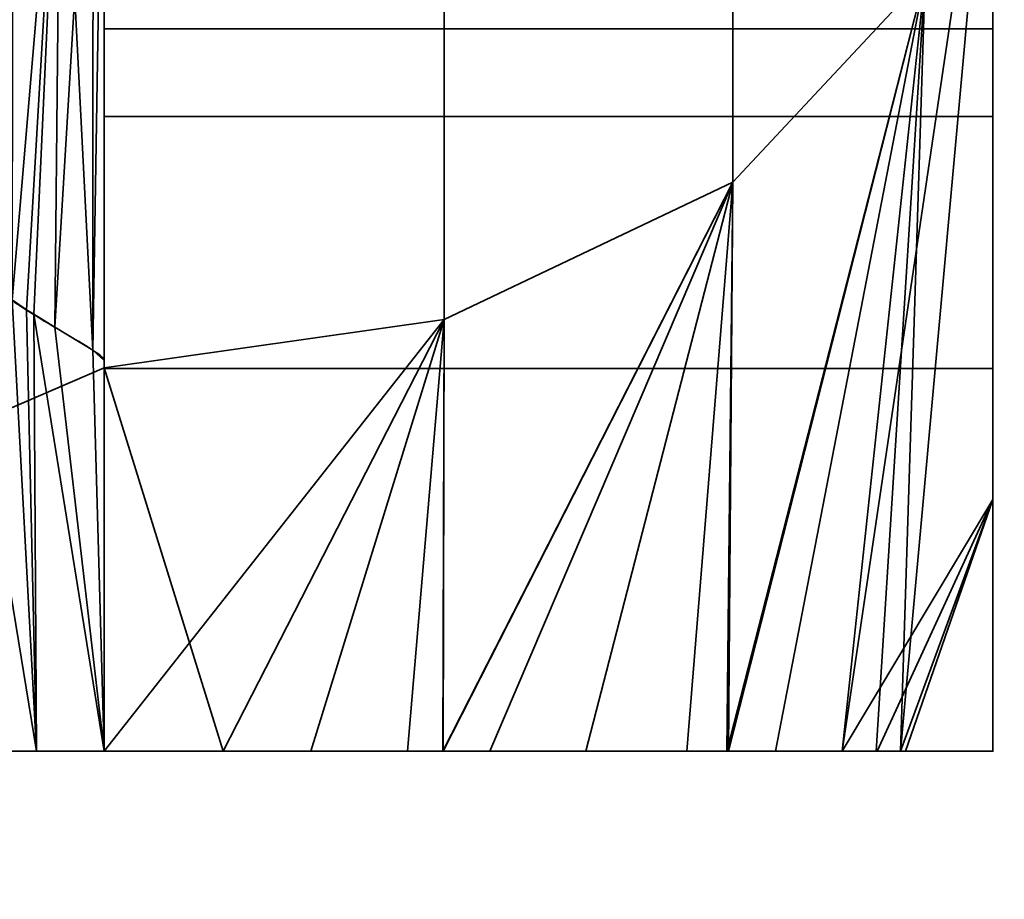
# Model space of a CAD drawing. Header units: millimetres. Extents: x -590 to 3690, y -120 to 127.
# Tile 750 of 903: x 3533.21 to 3536.54, y -45.75 to -42.78. Entities that reach past the tile are written whole.
import ezdxf

# ---------------------------------------------------------------- set-up
doc = ezdxf.new("R2010")
doc.units = ezdxf.units.MM
doc.layers.add('151', color=7, linetype='Continuous', true_color=0xffffff)

# ---------------------------------------------------------------- blocks, each defined once
blk = doc.blocks.new('UG_SURFACE_163')
at = {"layer": '151', "color": 252, "linetype": 'Continuous', "lineweight": 35}
for points in [[(3536.2716, -42.6343, 1845.209), (3536.2716, -38.3387, 1848.1233), (3535.6214, -38.7154, 1849.0208), (3535.6214, -43.3289, 1845.8908)], [(3536.2716, -38.3387, 1711.8766), (3536.2716, -42.6343, 1714.7909), (3535.6214, -43.3289, 1714.1093), (3535.6214, -38.7154, 1710.9792)], [(3535.6214, -43.3289, 1845.8908), (3535.6214, -38.7154, 1849.0208), (3534.6479, -38.9671, 1849.6205), (3534.6479, -43.7931, 1846.3463)], [(3535.6214, -38.7154, 1710.9792), (3535.6214, -43.3289, 1714.1093), (3534.6479, -43.7931, 1713.6538), (3534.6479, -38.9671, 1710.3796)], [(3533.5, -41.0126, 1848.5031), (3533.5, -43.9561, 1846.5061), (3534.6479, -43.7931, 1846.3463), (3534.6479, -38.9671, 1849.6205)], [(3534.6479, -38.9671, 1710.3796), (3534.6479, -43.7931, 1713.6538), (3533.5, -43.9561, 1713.4938), (3533.5, -41.0126, 1711.4968)], [(3533.5, -45.25, 1820.875), (3533.5, -39.125, 1820.875), (3533.5, -39.125, 1809.4391)], [(3533.5, -39.125, 1809.4391), (3533.5, -39.4822, 1808.3397), (3533.5, -45.25, 1801.875), (3533.5, -45.25, 1820.875)], [(3533.5, -45.25, 1758.1249), (3533.5, -39.125, 1758.1249), (3533.5, -39.125, 1753.4391), (3533.5, -39.4822, 1752.3397)], [(3533.5, -45.25, 1786.1249), (3533.5, -39.125, 1786.1249), (3533.5, -39.125, 1781.4391), (3533.5, -39.4822, 1780.3397)], [(3533.5, -39.125, 1739.125), (3533.5, -43.9314, 1719.739), (3533.5, -43.1079, 1730.8939), (3533.5, -42.8116, 1732.5)], [(3533.5, -42.8116, 1732.5), (3533.5, -43.1079, 1734.1062), (3533.5, -39.125, 1739.125)], [(3533.5, -43.1079, 1734.1062), (3533.5, -43.9581, 1735.5007), (3533.5, -39.125, 1739.125)], [(3533.5, -39.125, 1739.125), (3533.5, -39.125, 1714.3638), (3533.5, -41.529, 1716.0182), (3533.5, -43.9314, 1719.739)], [(3533.5, -39.125, 1820.875), (3533.5, -43.1079, 1825.8939), (3533.5, -42.8116, 1827.5)], [(3533.5, -42.8116, 1827.5), (3533.5, -43.1079, 1829.1061), (3533.5, -43.9314, 1840.2611), (3533.5, -39.125, 1820.875)], [(3533.5, -39.125, 1820.875), (3533.5, -43.9581, 1824.4992), (3533.5, -43.1079, 1825.8939)], [(3533.5, -39.125, 1820.875), (3533.5, -43.9314, 1840.2611), (3533.5, -41.529, 1843.9817)], [(3533.5, -39.125, 1820.875), (3533.5, -45.25, 1820.875), (3533.5, -45.25, 1823.5), (3533.5, -43.9581, 1824.4992)], [(3533.5, -43.9581, 1735.5007), (3533.5, -45.25, 1736.5), (3533.5, -45.25, 1739.125), (3533.5, -39.125, 1739.125)], [(3533.5, -39.3409, 1778.9958), (3533.5, -39.125, 1778.6217), (3533.5, -39.125, 1773.875), (3533.5, -45.25, 1773.875)], [(3533.5, -39.3409, 1750.9956), (3533.5, -39.125, 1750.6217), (3533.5, -39.125, 1739.125), (3533.5, -45.25, 1739.125)], [(3533.5, -39.3409, 1806.9957), (3533.5, -39.125, 1806.6217), (3533.5, -39.125, 1801.875), (3533.5, -45.25, 1801.875)], [(3533.5, -45.25, 1758.1249), (3533.5, -45.25, 1773.875), (3533.5, -39.125, 1773.875), (3533.5, -39.125, 1758.1249)], [(3533.5, -45.25, 1786.1249), (3533.5, -45.25, 1801.875), (3533.5, -39.125, 1801.875), (3533.5, -39.125, 1786.1249)], [(3536.5, -45.25, 1820.875), (3536.5, -45.25, 1800.75), (3536.5, -39.4822, 1808.3397), (3536.5, -39.125, 1809.4391)], [(3536.5, -45.25, 1800.75), (3536.5, -39.125, 1800.75), (3536.5, -39.125, 1806.6217), (3536.5, -39.3409, 1806.9957)], [(3536.5, -45.25, 1739.125), (3536.5, -39.125, 1739.125), (3536.5, -39.125, 1750.6217), (3536.5, -39.3409, 1750.9956)], [(3536.5, -45.25, 1772.75), (3536.5, -39.125, 1772.75), (3536.5, -39.125, 1778.6217), (3536.5, -39.3409, 1778.9958)], [(3536.5, -39.125, 1820.875), (3536.5, -39.125, 1844.75), (3536.5, -43.1079, 1829.1061), (3536.5, -42.8116, 1827.5)], [(3536.5, -42.8116, 1827.5), (3536.5, -43.1079, 1825.8939), (3536.5, -39.125, 1820.875)], [(3536.5, -39.125, 1844.75), (3536.5, -43.9581, 1830.5007), (3536.5, -43.1079, 1829.1061)], [(3536.5, -39.125, 1844.75), (3536.5, -41.3063, 1844.75), (3536.5, -41.8149, 1844.4049), (3536.5, -44.4004, 1840.435)], [(3536.5, -43.1079, 1825.8939), (3536.5, -43.9581, 1824.4992), (3536.5, -39.125, 1820.875)], [(3536.5, -44.4004, 1840.435), (3536.5, -45.25, 1836), (3536.5, -39.125, 1844.75)], [(3536.5, -45.25, 1836), (3536.5, -45.25, 1831.5001), (3536.5, -43.9581, 1830.5007), (3536.5, -39.125, 1844.75)], [(3536.5, -39.125, 1739.125), (3536.5, -43.1079, 1734.1062), (3536.5, -42.8116, 1732.5)], [(3536.5, -42.8116, 1732.5), (3536.5, -43.1079, 1730.8939), (3536.5, -39.125, 1713.7702), (3536.5, -39.125, 1739.125)], [(3536.5, -39.125, 1713.7702), (3536.5, -43.9581, 1729.4992), (3536.5, -45.25, 1728.5), (3536.5, -45.25, 1724)], [(3536.5, -39.125, 1739.125), (3536.5, -43.9581, 1735.5007), (3536.5, -43.1079, 1734.1062)], [(3536.5, -43.1079, 1730.8939), (3536.5, -43.9581, 1729.4992), (3536.5, -39.125, 1713.7702)], [(3536.5, -39.125, 1739.125), (3536.5, -45.25, 1739.125), (3536.5, -45.25, 1736.5), (3536.5, -43.9581, 1735.5007)], [(3536.5, -45.25, 1724), (3536.5, -44.4004, 1719.565), (3536.5, -41.8149, 1715.595), (3536.5, -39.125, 1713.7702)], [(3536.5, -43.9581, 1824.4992), (3536.5, -45.25, 1823.5), (3536.5, -45.25, 1820.875), (3536.5, -39.125, 1820.875)], [(3536.5, -39.4822, 1780.3397), (3536.5, -39.125, 1781.4391), (3536.5, -39.125, 1787.25), (3536.5, -45.25, 1787.25)], [(3536.5, -39.4822, 1752.3397), (3536.5, -39.125, 1753.4391), (3536.5, -39.125, 1759.25), (3536.5, -45.25, 1759.25)], [(3536.5, -39.125, 1809.4391), (3536.5, -39.125, 1820.875), (3536.5, -45.25, 1820.875)], [(3536.5, -39.125, 1759.25), (3536.5, -39.125, 1772.75), (3536.5, -45.25, 1772.75), (3536.5, -45.25, 1759.25)], [(3536.5, -39.125, 1787.25), (3536.5, -39.125, 1800.75), (3536.5, -45.25, 1800.75), (3536.5, -45.25, 1787.25)], [(3533.5, -39.4822, 1808.3397), (3533.5, -39.3409, 1806.9957), (3533.5, -45.25, 1801.875)], [(3533.5, -39.4822, 1752.3397), (3533.5, -39.3409, 1750.9956), (3533.5, -45.25, 1739.125), (3533.5, -45.25, 1758.1249)], [(3533.5, -39.4822, 1780.3397), (3533.5, -39.3409, 1778.9958), (3533.5, -45.25, 1773.875), (3533.5, -45.25, 1786.1249)], [(3536.5, -45.25, 1800.75), (3536.5, -39.3409, 1806.9957), (3536.5, -39.4822, 1808.3397)], [(3536.5, -45.25, 1759.25), (3536.5, -45.25, 1739.125), (3536.5, -39.3409, 1750.9956), (3536.5, -39.4822, 1752.3397)], [(3536.5, -45.25, 1787.25), (3536.5, -45.25, 1772.75), (3536.5, -39.3409, 1778.9958), (3536.5, -39.4822, 1780.3397)], [(3530.4999, -45.25, 1845), (3533.5, -41.0126, 1848.5031), (3519.0001, -41.2566, 1848.6844)], [(3519.0001, -41.2566, 1711.3155), (3533.5, -41.0126, 1711.4968), (3530.4999, -45.25, 1715)], [(3533.5, -43.9561, 1846.5061), (3533.5, -41.0126, 1848.5031), (3530.4999, -45.25, 1845)], [(3530.4999, -45.25, 1715), (3533.5, -41.0126, 1711.4968), (3533.5, -43.9561, 1713.4938)], [(3533.5, -41.529, 1843.9817), (3533.5, -43.931, 1840.2723), (3533.4618, -43.8967, 1840.8304)], [(3533.4618, -43.8967, 1840.8304), (3533.462, -41.6667, 1844.1145), (3533.5, -41.529, 1843.9817)], [(3533.5, -41.529, 1716.0182), (3533.462, -41.6667, 1715.8854), (3533.4618, -43.8967, 1719.1695)], [(3533.4618, -43.8967, 1719.1695), (3533.5, -43.931, 1719.7276), (3533.5, -41.529, 1716.0182)], [(3533.5, -41.529, 1843.9817), (3533.5, -43.9314, 1840.2611), (3533.5, -43.931, 1840.2723)], [(3533.5, -43.931, 1719.7276), (3533.5, -43.9314, 1719.739), (3533.5, -41.529, 1716.0182)], [(3533.462, -41.6667, 1715.8854), (3533.3536, -41.7835, 1715.7729), (3533.3333, -43.8183, 1718.6905)], [(3533.3333, -43.8183, 1718.6905), (3533.4618, -43.8967, 1719.1683), (3533.462, -41.6667, 1715.8854)], [(3533.4618, -43.8967, 1840.8316), (3533.3536, -41.7835, 1844.2272), (3533.462, -41.6667, 1844.1145)], [(3533.462, -41.6667, 1844.1145), (3533.4618, -43.8967, 1840.8304), (3533.4618, -43.8967, 1840.8316)], [(3533.4618, -43.8967, 1719.1683), (3533.4618, -43.8967, 1719.1695), (3533.462, -41.6667, 1715.8854)], [(3533.3536, -41.7835, 1844.2272), (3533.2375, -43.7598, 1841.6663), (3533.1886, -43.7259, 1841.7517)], [(3533.1886, -43.7259, 1841.7517), (3533.1914, -41.8615, 1844.3024), (3533.3536, -41.7835, 1844.2272)], [(3533.3536, -41.7835, 1715.7729), (3533.1914, -41.8615, 1715.6976), (3533.1886, -43.7259, 1718.2482)], [(3533.1886, -43.7259, 1718.2482), (3533.2375, -43.7598, 1718.3336), (3533.3536, -41.7835, 1715.7729)], [(3533.262, -43.7748, 1841.575), (3533.2375, -43.7598, 1841.6663), (3533.3536, -41.7835, 1844.2272)], [(3533.3536, -41.7835, 1715.7729), (3533.2375, -43.7598, 1718.3336), (3533.262, -43.7748, 1718.425)], [(3533.3536, -41.7835, 1844.2272), (3533.3333, -43.8183, 1841.3095), (3533.262, -43.7748, 1841.575)], [(3533.262, -43.7748, 1718.425), (3533.3333, -43.8183, 1718.6905), (3533.3536, -41.7835, 1715.7729)], [(3533.4618, -43.8967, 1840.8316), (3533.3333, -43.8183, 1841.3095), (3533.3536, -41.7835, 1844.2272)], [(3535.9907, -45.25, 1840.9563), (3536.5, -44.4004, 1840.435), (3536.5, -41.8149, 1844.4049)], [(3536.5, -41.8149, 1844.4049), (3536.2716, -42.6343, 1845.209), (3535.9907, -45.25, 1840.9563)], [(3536.1874, -45.25, 1719.1225), (3536.2716, -42.6343, 1714.7909), (3536.5, -41.8149, 1715.595)], [(3536.5, -41.8149, 1715.595), (3536.5, -44.4004, 1719.565), (3536.1874, -45.25, 1719.1225)], [(3536.2716, -42.6343, 1714.7909), (3536.1054, -45.25, 1717.8429), (3535.6016, -45.25, 1716.6151)], [(3535.6016, -45.25, 1716.6151), (3535.6214, -43.3289, 1714.1093), (3536.2716, -42.6343, 1714.7909)], [(3536.2716, -42.6343, 1845.209), (3535.6214, -43.3289, 1845.8908), (3535.6078, -45.25, 1843.4004)], [(3535.6078, -45.25, 1843.4004), (3535.7656, -45.25, 1843.146), (3536.2716, -42.6343, 1845.209)], [(3535.7656, -45.25, 1843.146), (3535.9907, -45.25, 1840.9563), (3536.2716, -42.6343, 1845.209)], [(3536.2716, -42.6343, 1714.7909), (3536.1874, -45.25, 1719.1225), (3536.1054, -45.25, 1717.8429)], [(3536.5, -42.8116, 1827.5), (3533.5, -42.8116, 1827.5), (3533.5, -43.1079, 1825.8939), (3536.5, -43.1079, 1825.8939)], [(3536.5, -43.1079, 1829.1061), (3533.5, -43.1079, 1829.1061), (3533.5, -42.8116, 1827.5), (3536.5, -42.8116, 1827.5)], [(3536.5, -42.8116, 1732.5), (3533.5, -42.8116, 1732.5), (3533.5, -43.1079, 1730.8939), (3536.5, -43.1079, 1730.8939)], [(3536.5, -43.1079, 1734.1062), (3533.5, -43.1079, 1734.1062), (3533.5, -42.8116, 1732.5), (3536.5, -42.8116, 1732.5)], [(3536.5, -43.1079, 1825.8939), (3533.5, -43.1079, 1825.8939), (3533.5, -43.9581, 1824.4992), (3536.5, -43.9581, 1824.4992)], [(3536.5, -43.9581, 1830.5007), (3533.5, -43.9581, 1830.5007), (3533.5, -43.1079, 1829.1061), (3536.5, -43.1079, 1829.1061)], [(3536.5, -43.1079, 1730.8939), (3533.5, -43.1079, 1730.8939), (3533.5, -43.9581, 1729.4992), (3536.5, -43.9581, 1729.4992)], [(3536.5, -43.9581, 1735.5007), (3533.5, -43.9581, 1735.5007), (3533.5, -43.1079, 1734.1062), (3536.5, -43.1079, 1734.1062)], [(3533.5, -43.9314, 1719.739), (3533.5, -43.9581, 1729.4992), (3533.5, -43.1079, 1730.8939)], [(3533.5, -43.1079, 1829.1061), (3533.5, -43.9581, 1830.5007), (3533.5, -43.9314, 1840.2611)], [(3535.6214, -43.3289, 1845.8908), (3534.6479, -43.7931, 1846.3463), (3534.6429, -45.25, 1844.5936)], [(3534.6429, -45.25, 1844.5936), (3535.1255, -45.25, 1844.1776), (3535.6214, -43.3289, 1845.8908)], [(3535.6214, -43.3289, 1714.1093), (3534.8015, -45.25, 1715.5043), (3534.6437, -45.25, 1715.4086)], [(3534.6437, -45.25, 1715.4086), (3534.6479, -43.7931, 1713.6538), (3535.6214, -43.3289, 1714.1093)], [(3535.4671, -45.25, 1716.287), (3534.8015, -45.25, 1715.5043), (3535.6214, -43.3289, 1714.1093)], [(3535.1255, -45.25, 1844.1776), (3535.6078, -45.25, 1843.4004), (3535.6214, -43.3289, 1845.8908)], [(3535.6214, -43.3289, 1714.1093), (3535.6016, -45.25, 1716.6151), (3535.4671, -45.25, 1716.287)], [(3533, -43.5948, 1842.0815), (3533.2716, -45.25, 1842.6851), (3532.6214, -45.25, 1843.9016)], [(3532.6214, -45.25, 1716.0983), (3533.2716, -45.25, 1717.315), (3533, -43.5948, 1717.9185)], [(3533.2716, -45.25, 1842.6851), (3533, -43.5948, 1842.0815), (3533.1886, -43.7259, 1841.7517)], [(3533.1886, -43.7259, 1718.2482), (3533, -43.5948, 1717.9185), (3533.2716, -45.25, 1717.315)], [(3533.1886, -43.7259, 1841.7517), (3533.2375, -43.7598, 1841.6663), (3533.2716, -45.25, 1842.6851)], [(3533.2716, -45.25, 1717.315), (3533.2375, -43.7598, 1718.3336), (3533.1886, -43.7259, 1718.2482)], [(3533.2375, -43.7598, 1841.6663), (3533.262, -43.7748, 1841.575), (3533.2716, -45.25, 1842.6851)], [(3533.2716, -45.25, 1717.315), (3533.262, -43.7748, 1718.425), (3533.2375, -43.7598, 1718.3336)], [(3533.5, -45.25, 1841.2499), (3533.2716, -45.25, 1842.6851), (3533.262, -43.7748, 1841.575)], [(3533.262, -43.7748, 1841.575), (3533.3333, -43.8183, 1841.3095), (3533.5, -45.25, 1841.2499)], [(3533.5, -45.25, 1718.75), (3533.3333, -43.8183, 1718.6905), (3533.262, -43.7748, 1718.425)], [(3533.262, -43.7748, 1718.425), (3533.2716, -45.25, 1717.315), (3533.5, -45.25, 1718.75)], [(3533.9015, -45.25, 1844.955), (3534.6479, -43.7931, 1846.3463), (3533.5, -43.9561, 1846.5061)], [(3534.6479, -43.7931, 1713.6538), (3534.1973, -45.25, 1715.1376), (3533.5, -45.25, 1715)], [(3533.5, -45.25, 1715), (3533.5, -43.9561, 1713.4938), (3534.6479, -43.7931, 1713.6538)], [(3533.9015, -45.25, 1844.955), (3534.5235, -45.25, 1844.6968), (3534.6479, -43.7931, 1846.3463)], [(3534.6479, -43.7931, 1713.6538), (3534.6437, -45.25, 1715.4086), (3534.1973, -45.25, 1715.1376)], [(3534.5235, -45.25, 1844.6968), (3534.6429, -45.25, 1844.5936), (3534.6479, -43.7931, 1846.3463)], [(3533.3333, -43.8183, 1841.3095), (3533.4618, -43.8967, 1840.8316), (3533.5, -45.25, 1841.2499)], [(3533.5, -45.25, 1718.75), (3533.4618, -43.8967, 1719.1683), (3533.3333, -43.8183, 1718.6905)], [(3533.5, -45.25, 1841.2499), (3533.4618, -43.8967, 1840.8316), (3533.4618, -43.8967, 1840.8304), (3533.5, -43.931, 1840.2723)], [(3533.5, -43.931, 1719.7276), (3533.4618, -43.8967, 1719.1695), (3533.4618, -43.8967, 1719.1683), (3533.5, -45.25, 1718.75)], [(3533.5, -43.931, 1840.2723), (3533.5, -43.9314, 1840.2611), (3533.5, -45.25, 1841.2499)], [(3533.5, -45.25, 1718.75), (3533.5, -43.9314, 1719.739), (3533.5, -43.931, 1719.7276)], [(3533.5, -43.9314, 1719.739), (3533.5, -45.25, 1718.75), (3533.5, -45.25, 1728.5), (3533.5, -43.9581, 1729.4992)], [(3533.5, -43.9581, 1830.5007), (3533.5, -45.25, 1831.5001), (3533.5, -45.25, 1841.2499), (3533.5, -43.9314, 1840.2611)], [(3530.4999, -45.25, 1845), (3533.5, -45.25, 1845), (3533.5, -43.9561, 1846.5061)], [(3533.5, -43.9561, 1713.4938), (3533.5, -45.25, 1715), (3530.4999, -45.25, 1715)], [(3533.5, -43.9561, 1846.5061), (3533.5, -45.25, 1845), (3533.9015, -45.25, 1844.955)], [(3536.5, -43.9581, 1824.4992), (3533.5, -43.9581, 1824.4992), (3533.5, -45.25, 1823.5), (3536.5, -45.25, 1823.5)], [(3536.5, -45.25, 1831.5001), (3533.5, -45.25, 1831.5001), (3533.5, -43.9581, 1830.5007), (3536.5, -43.9581, 1830.5007)], [(3536.5, -43.9581, 1729.4992), (3533.5, -43.9581, 1729.4992), (3533.5, -45.25, 1728.5), (3536.5, -45.25, 1728.5)], [(3536.5, -45.25, 1736.5), (3533.5, -45.25, 1736.5), (3533.5, -43.9581, 1735.5007), (3536.5, -43.9581, 1735.5007)], [(3536.5, -44.4004, 1840.435), (3535.9907, -45.25, 1840.9563), (3536.1087, -45.25, 1839.8066)], [(3536.1087, -45.25, 1839.8066), (3536.5, -45.25, 1836), (3536.5, -44.4004, 1840.435)], [(3536.2043, -45.25, 1719.3865), (3536.1874, -45.25, 1719.1225), (3536.5, -44.4004, 1719.565)], [(3536.5, -44.4004, 1719.565), (3536.5, -45.25, 1724), (3536.2043, -45.25, 1719.3865)], [(3533.5, -45.25, 1845), (3530.4999, -45.25, 1845), (3531.0853, -45.25, 1844.9279)], [(3531.0853, -45.25, 1715.072), (3530.4999, -45.25, 1715), (3533.5, -45.25, 1715)], [(3531.0853, -45.25, 1844.9279), (3531.6482, -45.25, 1844.7145), (3533.5, -45.25, 1845)], [(3533.5, -45.25, 1715), (3531.6482, -45.25, 1715.2854), (3531.0853, -45.25, 1715.072)], [(3531.6482, -45.25, 1844.7145), (3532.6214, -45.25, 1843.9016), (3533.9015, -45.25, 1844.955), (3533.5, -45.25, 1845)], [(3533.5, -45.25, 1715), (3534.1973, -45.25, 1715.1376), (3532.6214, -45.25, 1716.0983), (3531.6482, -45.25, 1715.2854)], [(3534.5235, -45.25, 1844.6968), (3533.9015, -45.25, 1844.955), (3532.6214, -45.25, 1843.9016), (3533.2716, -45.25, 1842.6851)], [(3533.2716, -45.25, 1717.315), (3532.6214, -45.25, 1716.0983), (3534.1973, -45.25, 1715.1376), (3534.6437, -45.25, 1715.4086)], [(3533.2716, -45.25, 1842.6851), (3533.5, -45.25, 1841.2499), (3535.9907, -45.25, 1840.9563), (3535.7656, -45.25, 1843.146)], [(3533.2716, -45.25, 1842.6851), (3534.6429, -45.25, 1844.5936), (3534.5235, -45.25, 1844.6968)], [(3535.7656, -45.25, 1843.146), (3535.6078, -45.25, 1843.4004), (3533.2716, -45.25, 1842.6851)], [(3533.2716, -45.25, 1842.6851), (3535.6078, -45.25, 1843.4004), (3535.1255, -45.25, 1844.1776), (3534.6429, -45.25, 1844.5936)], [(3533.2716, -45.25, 1717.315), (3534.6437, -45.25, 1715.4086), (3534.8015, -45.25, 1715.5043), (3535.4671, -45.25, 1716.287)], [(3533.5, -45.25, 1718.75), (3533.2716, -45.25, 1717.315), (3535.6016, -45.25, 1716.6151), (3536.1054, -45.25, 1717.8429)], [(3535.4671, -45.25, 1716.287), (3535.6016, -45.25, 1716.6151), (3533.2716, -45.25, 1717.315)], [(3533.5, -45.25, 1831.5001), (3536.5, -45.25, 1831.5001), (3536.5, -45.25, 1836)], [(3536.5, -45.25, 1836), (3536.1087, -45.25, 1839.8066), (3533.5, -45.25, 1841.2499), (3533.5, -45.25, 1831.5001)], [(3536.1087, -45.25, 1839.8066), (3535.9907, -45.25, 1840.9563), (3533.5, -45.25, 1841.2499)], [(3533.5, -45.25, 1820.875), (3533.5, -45.25, 1801.875), (3536.5, -45.25, 1800.75), (3536.5, -45.25, 1820.875)], [(3533.5, -45.25, 1801.875), (3533.5, -45.25, 1786.1249), (3536.5, -45.25, 1787.25), (3536.5, -45.25, 1800.75)], [(3533.5, -45.25, 1786.1249), (3533.5, -45.25, 1773.875), (3536.5, -45.25, 1772.75), (3536.5, -45.25, 1787.25)], [(3533.5, -45.25, 1773.875), (3533.5, -45.25, 1758.1249), (3536.5, -45.25, 1759.25), (3536.5, -45.25, 1772.75)], [(3533.5, -45.25, 1758.1249), (3533.5, -45.25, 1739.125), (3536.5, -45.25, 1739.125), (3536.5, -45.25, 1759.25)], [(3533.5, -45.25, 1739.125), (3533.5, -45.25, 1736.5), (3536.5, -45.25, 1736.5), (3536.5, -45.25, 1739.125)], [(3536.5, -45.25, 1820.875), (3536.5, -45.25, 1823.5), (3533.5, -45.25, 1823.5), (3533.5, -45.25, 1820.875)], [(3533.5, -45.25, 1728.5), (3533.5, -45.25, 1718.75), (3536.2043, -45.25, 1719.3865), (3536.5, -45.25, 1724)], [(3533.5, -45.25, 1718.75), (3536.1874, -45.25, 1719.1225), (3536.2043, -45.25, 1719.3865)], [(3536.5, -45.25, 1724), (3536.5, -45.25, 1728.5), (3533.5, -45.25, 1728.5)], [(3536.1054, -45.25, 1717.8429), (3536.1874, -45.25, 1719.1225), (3533.5, -45.25, 1718.75)]]:
    blk.add_3dface(points, dxfattribs=at)
blk = doc.blocks.new('UG_SURFACE_206')
at = {"layer": '151', "color": 41, "linetype": 'Continuous', "lineweight": 35}
for points in [[(3587.75, -50, 2096.2501), (3587.75, -35, 2096.2501), (2412.25, -35, 2096.2501), (2412.25, -50, 2096.2501)], [(3517.75, -35, 2026.2499), (3587.75, -35, 2096.2501), (3587.75, -50, 2096.2501), (3517.75, -50, 2026.2499)]]:
    blk.add_3dface(points, dxfattribs=at)
blk = doc.blocks.new('UG_SURFACE_207')
at = {"layer": '151', "color": 14, "linetype": 'Continuous', "lineweight": 35}
for points in [[(3592.7501, -47, 2101.2499), (3592.7501, -31.25, 2101.2499), (2407.2499, -31.25, 2101.2499), (2407.2499, -47, 2101.2499)], [(2412.25, -31.25, 2096.2501), (3587.75, -31.25, 2096.2501), (3587.75, -50, 2096.2501), (2412.25, -50, 2096.2501)]]:
    blk.add_3dface(points, dxfattribs=at)
blk = doc.blocks.new('UG_SURFACE_209')
at = {"layer": '151', "color": 7, "linetype": 'Continuous', "lineweight": 35}
for points in [[(3592.9999, -47, 2101.5), (3592.9999, -31.25, 2101.5), (2407.0001, -31.25, 2101.5), (2407.0001, -47, 2101.5)], [(2407.2499, -31.25, 2101.2499), (3592.7501, -31.25, 2101.2499), (3274.75, -47, 2101.2499), (2476.7499, -47, 2101.2499)], [(3592.7501, -31.25, 2101.2499), (3592.7501, -47, 2101.2499), (3274.75, -47, 2101.2499)]]:
    blk.add_3dface(points, dxfattribs=at)
blk = doc.blocks.new('UG_SURFACE_211')
at = {"layer": '151', "color": 41, "linetype": 'Continuous', "lineweight": 35}
for points in [[(3587.75, -35, -7), (3587.75, -50, -7), (3517.75, -50, -7), (3517.75, -35, -7)], [(3517.75, -50, 2026.2499), (3587.75, -50, 2096.2501), (3587.75, -35, 2096.2501), (3517.75, -35, 2026.2499)]]:
    blk.add_3dface(points, dxfattribs=at)
blk = doc.blocks.new('UG_SURFACE_221')
at = {"layer": '151', "color": 252, "linetype": 'Continuous', "lineweight": 35}
for points in [[(3536.2716, -42.6343, 410.209), (3536.2716, -38.3387, 413.1234), (3535.6214, -38.7154, 414.0208), (3535.6214, -43.3289, 410.8907)], [(3536.2716, -38.3387, 276.8766), (3536.2716, -42.6343, 279.791), (3535.6214, -43.3289, 279.1093), (3535.6214, -38.7154, 275.9792)], [(3535.6214, -43.3289, 410.8907), (3535.6214, -38.7154, 414.0208), (3534.6479, -38.9671, 414.6204), (3534.6479, -43.7931, 411.3462)], [(3535.6214, -38.7154, 275.9792), (3535.6214, -43.3289, 279.1093), (3534.6479, -43.7931, 278.6538), (3534.6479, -38.9671, 275.3796)], [(3533.5, -41.0126, 413.5032), (3533.5, -43.9561, 411.5062), (3534.6479, -43.7931, 411.3462), (3534.6479, -38.9671, 414.6204)], [(3534.6479, -38.9671, 275.3796), (3534.6479, -43.7931, 278.6538), (3533.5, -43.9561, 278.4938), (3533.5, -41.0126, 276.4968)], [(3533.5, -45.25, 385.875), (3533.5, -39.125, 385.875), (3533.5, -39.125, 374.4391)], [(3533.5, -39.125, 374.4391), (3533.5, -39.4822, 373.3397), (3533.5, -45.25, 366.875), (3533.5, -45.25, 385.875)], [(3533.5, -45.25, 323.125), (3533.5, -39.125, 323.125), (3533.5, -39.125, 318.4391), (3533.5, -39.4822, 317.3397)], [(3533.5, -45.25, 351.125), (3533.5, -39.125, 351.125), (3533.5, -39.125, 346.4391), (3533.5, -39.4822, 345.3397)], [(3533.5, -39.125, 304.125), (3533.5, -43.9314, 284.7389), (3533.5, -43.1079, 295.8938), (3533.5, -42.8116, 297.5)], [(3533.5, -42.8116, 297.5), (3533.5, -43.1079, 299.1062), (3533.5, -39.125, 304.125)], [(3533.5, -43.1079, 299.1062), (3533.5, -43.9581, 300.5007), (3533.5, -39.125, 304.125)], [(3533.5, -39.125, 304.125), (3533.5, -39.125, 279.3638), (3533.5, -41.529, 281.0183), (3533.5, -43.9314, 284.7389)], [(3533.5, -39.125, 385.875), (3533.5, -43.1079, 390.8938), (3533.5, -42.8116, 392.5)], [(3533.5, -39.125, 385.875), (3533.5, -45.25, 385.875), (3533.5, -45.25, 388.5), (3533.5, -43.9581, 389.4993)], [(3533.5, -43.9581, 389.4993), (3533.5, -43.1079, 390.8938), (3533.5, -39.125, 385.875)], [(3533.5, -39.125, 385.875), (3533.5, -43.9314, 405.2611), (3533.5, -41.529, 408.9817)], [(3533.5, -42.8116, 392.5), (3533.5, -43.1079, 394.1061), (3533.5, -43.9314, 405.2611), (3533.5, -39.125, 385.875)], [(3533.5, -43.9581, 300.5007), (3533.5, -45.25, 301.5), (3533.5, -45.25, 304.125), (3533.5, -39.125, 304.125)], [(3533.5, -39.3409, 343.9957), (3533.5, -39.125, 343.6217), (3533.5, -39.125, 338.875), (3533.5, -45.25, 338.875)], [(3533.5, -39.3409, 315.9957), (3533.5, -39.125, 315.6217), (3533.5, -39.125, 304.125), (3533.5, -45.25, 304.125)], [(3533.5, -39.3409, 371.9957), (3533.5, -39.125, 371.6217), (3533.5, -39.125, 366.875), (3533.5, -45.25, 366.875)], [(3533.5, -45.25, 323.125), (3533.5, -45.25, 338.875), (3533.5, -39.125, 338.875), (3533.5, -39.125, 323.125)], [(3533.5, -45.25, 351.125), (3533.5, -45.25, 366.875), (3533.5, -39.125, 366.875), (3533.5, -39.125, 351.125)], [(3536.5, -45.25, 385.875), (3536.5, -45.25, 365.75), (3536.5, -39.4822, 373.3397), (3536.5, -39.125, 374.4391)], [(3536.5, -45.25, 365.75), (3536.5, -39.125, 365.75), (3536.5, -39.125, 371.6217), (3536.5, -39.3409, 371.9957)], [(3536.5, -45.25, 304.125), (3536.5, -39.125, 304.125), (3536.5, -39.125, 315.6217), (3536.5, -39.3409, 315.9957)], [(3536.5, -45.25, 337.75), (3536.5, -39.125, 337.75), (3536.5, -39.125, 343.6217), (3536.5, -39.3409, 343.9957)], [(3536.5, -39.125, 409.75), (3536.5, -41.3063, 409.75), (3536.5, -41.8149, 409.4049), (3536.5, -44.4004, 405.435)], [(3536.5, -39.125, 385.875), (3536.5, -39.125, 409.75), (3536.5, -43.1079, 394.1061), (3536.5, -42.8116, 392.5)], [(3536.5, -44.4004, 405.435), (3536.5, -45.25, 401), (3536.5, -39.125, 409.75)], [(3536.5, -42.8116, 392.5), (3536.5, -43.1079, 390.8938), (3536.5, -39.125, 385.875)], [(3536.5, -45.25, 401), (3536.5, -45.25, 396.5), (3536.5, -43.9581, 395.5007), (3536.5, -39.125, 409.75)], [(3536.5, -43.9581, 395.5007), (3536.5, -43.1079, 394.1061), (3536.5, -39.125, 409.75)], [(3536.5, -43.1079, 390.8938), (3536.5, -43.9581, 389.4993), (3536.5, -39.125, 385.875)], [(3536.5, -39.125, 278.7701), (3536.5, -43.9581, 294.4993), (3536.5, -45.25, 293.5), (3536.5, -45.25, 289)], [(3536.5, -39.125, 304.125), (3536.5, -43.1079, 299.1062), (3536.5, -42.8116, 297.5)], [(3536.5, -39.125, 304.125), (3536.5, -45.25, 304.125), (3536.5, -45.25, 301.5), (3536.5, -43.9581, 300.5007)], [(3536.5, -39.125, 278.7701), (3536.5, -43.1079, 295.8938), (3536.5, -43.9581, 294.4993)], [(3536.5, -43.9581, 300.5007), (3536.5, -43.1079, 299.1062), (3536.5, -39.125, 304.125)], [(3536.5, -42.8116, 297.5), (3536.5, -43.1079, 295.8938), (3536.5, -39.125, 278.7701), (3536.5, -39.125, 304.125)], [(3536.5, -45.25, 289), (3536.5, -44.4004, 284.565), (3536.5, -41.8149, 280.5951), (3536.5, -39.125, 278.7701)], [(3536.5, -43.9581, 389.4993), (3536.5, -45.25, 388.5), (3536.5, -45.25, 385.875), (3536.5, -39.125, 385.875)], [(3536.5, -39.4822, 345.3397), (3536.5, -39.125, 346.4391), (3536.5, -39.125, 352.25), (3536.5, -45.25, 352.25)], [(3536.5, -39.4822, 317.3397), (3536.5, -39.125, 318.4391), (3536.5, -39.125, 324.25), (3536.5, -45.25, 324.25)], [(3536.5, -39.125, 374.4391), (3536.5, -39.125, 385.875), (3536.5, -45.25, 385.875)], [(3536.5, -39.125, 324.25), (3536.5, -39.125, 337.75), (3536.5, -45.25, 337.75), (3536.5, -45.25, 324.25)], [(3536.5, -39.125, 352.25), (3536.5, -39.125, 365.75), (3536.5, -45.25, 365.75), (3536.5, -45.25, 352.25)], [(3533.5, -45.25, 366.875), (3533.5, -39.4822, 373.3397), (3533.5, -39.3409, 371.9957)], [(3533.5, -39.4822, 317.3397), (3533.5, -39.3409, 315.9957), (3533.5, -45.25, 304.125), (3533.5, -45.25, 323.125)], [(3533.5, -45.25, 338.875), (3533.5, -45.25, 351.125), (3533.5, -39.4822, 345.3397), (3533.5, -39.3409, 343.9957)], [(3536.5, -39.3409, 371.9957), (3536.5, -39.4822, 373.3397), (3536.5, -45.25, 365.75)], [(3536.5, -45.25, 324.25), (3536.5, -45.25, 304.125), (3536.5, -39.3409, 315.9957), (3536.5, -39.4822, 317.3397)], [(3536.5, -39.3409, 343.9957), (3536.5, -39.4822, 345.3397), (3536.5, -45.25, 352.25), (3536.5, -45.25, 337.75)], [(3530.4999, -45.25, 410), (3533.5, -41.0126, 413.5032), (3519.0001, -41.2566, 413.6844)], [(3519.0001, -41.2566, 276.3156), (3533.5, -41.0126, 276.4968), (3530.4999, -45.25, 280)], [(3533.5, -43.9561, 411.5062), (3533.5, -41.0126, 413.5032), (3530.4999, -45.25, 410)], [(3530.4999, -45.25, 280), (3533.5, -41.0126, 276.4968), (3533.5, -43.9561, 278.4938)], [(3533.5, -41.529, 408.9817), (3533.5, -43.931, 405.2724), (3533.4618, -43.8967, 405.8305)], [(3533.4618, -43.8967, 405.8305), (3533.462, -41.6667, 409.1146), (3533.5, -41.529, 408.9817)], [(3533.5, -41.529, 281.0183), (3533.462, -41.6667, 280.8854), (3533.4618, -43.8967, 284.1695)], [(3533.4618, -43.8967, 284.1695), (3533.5, -43.931, 284.7276), (3533.5, -41.529, 281.0183)], [(3533.5, -41.529, 408.9817), (3533.5, -43.9314, 405.2611), (3533.5, -43.931, 405.2724)], [(3533.5, -43.931, 284.7276), (3533.5, -43.9314, 284.7389), (3533.5, -41.529, 281.0183)], [(3533.462, -41.6667, 280.8854), (3533.3536, -41.7835, 280.7729), (3533.3333, -43.8183, 283.6905)], [(3533.3333, -43.8183, 283.6905), (3533.4618, -43.8967, 284.1684), (3533.462, -41.6667, 280.8854)], [(3533.4618, -43.8967, 405.8316), (3533.3536, -41.7835, 409.2271), (3533.462, -41.6667, 409.1146)], [(3533.462, -41.6667, 409.1146), (3533.4618, -43.8967, 405.8305), (3533.4618, -43.8967, 405.8316)], [(3533.4618, -43.8967, 284.1684), (3533.4618, -43.8967, 284.1695), (3533.462, -41.6667, 280.8854)], [(3533.3536, -41.7835, 409.2271), (3533.2375, -43.7598, 406.6664), (3533.1886, -43.7259, 406.7518)], [(3533.1886, -43.7259, 406.7518), (3533.1914, -41.8615, 409.3024), (3533.3536, -41.7835, 409.2271)], [(3533.3536, -41.7835, 280.7729), (3533.1914, -41.8615, 280.6976), (3533.1886, -43.7259, 283.2482)], [(3533.1886, -43.7259, 283.2482), (3533.2375, -43.7598, 283.3336), (3533.3536, -41.7835, 280.7729)], [(3533.262, -43.7748, 406.575), (3533.2375, -43.7598, 406.6664), (3533.3536, -41.7835, 409.2271)], [(3533.3536, -41.7835, 280.7729), (3533.2375, -43.7598, 283.3336), (3533.262, -43.7748, 283.425)], [(3533.3536, -41.7835, 409.2271), (3533.3333, -43.8183, 406.3095), (3533.262, -43.7748, 406.575)], [(3533.262, -43.7748, 283.425), (3533.3333, -43.8183, 283.6905), (3533.3536, -41.7835, 280.7729)], [(3533.4618, -43.8967, 405.8316), (3533.3333, -43.8183, 406.3095), (3533.3536, -41.7835, 409.2271)], [(3535.9907, -45.25, 405.9563), (3536.5, -44.4004, 405.435), (3536.5, -41.8149, 409.4049)], [(3536.5, -41.8149, 409.4049), (3536.2716, -42.6343, 410.209), (3535.9907, -45.25, 405.9563)], [(3536.1874, -45.25, 284.1225), (3536.2716, -42.6343, 279.791), (3536.5, -41.8149, 280.5951)], [(3536.5, -41.8149, 280.5951), (3536.5, -44.4004, 284.565), (3536.1874, -45.25, 284.1225)], [(3536.2716, -42.6343, 279.791), (3536.1054, -45.25, 282.843), (3535.6016, -45.25, 281.615)], [(3535.6016, -45.25, 281.615), (3535.6214, -43.3289, 279.1093), (3536.2716, -42.6343, 279.791)], [(3536.2716, -42.6343, 410.209), (3535.6214, -43.3289, 410.8907), (3535.6078, -45.25, 408.4003)], [(3535.6078, -45.25, 408.4003), (3535.7656, -45.25, 408.1459), (3536.2716, -42.6343, 410.209)], [(3535.7656, -45.25, 408.1459), (3535.9907, -45.25, 405.9563), (3536.2716, -42.6343, 410.209)], [(3536.2716, -42.6343, 279.791), (3536.1874, -45.25, 284.1225), (3536.1054, -45.25, 282.843)], [(3536.5, -42.8116, 392.5), (3533.5, -42.8116, 392.5), (3533.5, -43.1079, 390.8938), (3536.5, -43.1079, 390.8938)], [(3536.5, -43.1079, 394.1061), (3533.5, -43.1079, 394.1061), (3533.5, -42.8116, 392.5), (3536.5, -42.8116, 392.5)], [(3536.5, -42.8116, 297.5), (3533.5, -42.8116, 297.5), (3533.5, -43.1079, 295.8938), (3536.5, -43.1079, 295.8938)], [(3536.5, -43.1079, 299.1062), (3533.5, -43.1079, 299.1062), (3533.5, -42.8116, 297.5), (3536.5, -42.8116, 297.5)], [(3536.5, -43.1079, 390.8938), (3533.5, -43.1079, 390.8938), (3533.5, -43.9581, 389.4993), (3536.5, -43.9581, 389.4993)], [(3536.5, -43.9581, 395.5007), (3533.5, -43.9581, 395.5007), (3533.5, -43.1079, 394.1061), (3536.5, -43.1079, 394.1061)], [(3536.5, -43.1079, 295.8938), (3533.5, -43.1079, 295.8938), (3533.5, -43.9581, 294.4993), (3536.5, -43.9581, 294.4993)], [(3536.5, -43.9581, 300.5007), (3533.5, -43.9581, 300.5007), (3533.5, -43.1079, 299.1062), (3536.5, -43.1079, 299.1062)], [(3533.5, -43.9581, 294.4993), (3533.5, -43.1079, 295.8938), (3533.5, -43.9314, 284.7389)], [(3533.5, -43.9314, 405.2611), (3533.5, -43.1079, 394.1061), (3533.5, -43.9581, 395.5007)], [(3535.6214, -43.3289, 410.8907), (3534.6479, -43.7931, 411.3462), (3534.6429, -45.25, 409.5936)], [(3534.6429, -45.25, 409.5936), (3535.1255, -45.25, 409.1776), (3535.6214, -43.3289, 410.8907)], [(3535.6214, -43.3289, 279.1093), (3534.8015, -45.25, 280.5043), (3534.6437, -45.25, 280.4085)], [(3534.6437, -45.25, 280.4085), (3534.6479, -43.7931, 278.6538), (3535.6214, -43.3289, 279.1093)], [(3535.4671, -45.25, 281.2871), (3534.8015, -45.25, 280.5043), (3535.6214, -43.3289, 279.1093)], [(3535.1255, -45.25, 409.1776), (3535.6078, -45.25, 408.4003), (3535.6214, -43.3289, 410.8907)], [(3535.6214, -43.3289, 279.1093), (3535.6016, -45.25, 281.615), (3535.4671, -45.25, 281.2871)], [(3533, -43.5948, 407.0815), (3533.2716, -45.25, 407.6851), (3532.6214, -45.25, 408.9017)], [(3532.6214, -45.25, 281.0983), (3533.2716, -45.25, 282.3149), (3533, -43.5948, 282.9185)], [(3533.2716, -45.25, 407.6851), (3533, -43.5948, 407.0815), (3533.1886, -43.7259, 406.7518)], [(3533.1886, -43.7259, 283.2482), (3533, -43.5948, 282.9185), (3533.2716, -45.25, 282.3149)], [(3533.1886, -43.7259, 406.7518), (3533.2375, -43.7598, 406.6664), (3533.2716, -45.25, 407.6851)], [(3533.2716, -45.25, 282.3149), (3533.2375, -43.7598, 283.3336), (3533.1886, -43.7259, 283.2482)], [(3533.2375, -43.7598, 406.6664), (3533.262, -43.7748, 406.575), (3533.2716, -45.25, 407.6851)], [(3533.2716, -45.25, 282.3149), (3533.262, -43.7748, 283.425), (3533.2375, -43.7598, 283.3336)], [(3533.5, -45.25, 406.25), (3533.2716, -45.25, 407.6851), (3533.262, -43.7748, 406.575)], [(3533.262, -43.7748, 406.575), (3533.3333, -43.8183, 406.3095), (3533.5, -45.25, 406.25)], [(3533.5, -45.25, 283.75), (3533.3333, -43.8183, 283.6905), (3533.262, -43.7748, 283.425)], [(3533.262, -43.7748, 283.425), (3533.2716, -45.25, 282.3149), (3533.5, -45.25, 283.75)], [(3533.9015, -45.25, 409.955), (3534.6479, -43.7931, 411.3462), (3533.5, -43.9561, 411.5062)], [(3534.6479, -43.7931, 278.6538), (3534.1973, -45.25, 280.1377), (3533.5, -45.25, 280)], [(3533.5, -45.25, 280), (3533.5, -43.9561, 278.4938), (3534.6479, -43.7931, 278.6538)], [(3533.9015, -45.25, 409.955), (3534.5235, -45.25, 409.6968), (3534.6479, -43.7931, 411.3462)], [(3534.6479, -43.7931, 278.6538), (3534.6437, -45.25, 280.4085), (3534.1973, -45.25, 280.1377)], [(3534.5235, -45.25, 409.6968), (3534.6429, -45.25, 409.5936), (3534.6479, -43.7931, 411.3462)], [(3533.3333, -43.8183, 406.3095), (3533.4618, -43.8967, 405.8316), (3533.5, -45.25, 406.25)], [(3533.5, -45.25, 283.75), (3533.4618, -43.8967, 284.1684), (3533.3333, -43.8183, 283.6905)], [(3533.5, -45.25, 406.25), (3533.4618, -43.8967, 405.8316), (3533.4618, -43.8967, 405.8305), (3533.5, -43.931, 405.2724)], [(3533.5, -43.931, 284.7276), (3533.4618, -43.8967, 284.1695), (3533.4618, -43.8967, 284.1684), (3533.5, -45.25, 283.75)], [(3533.5, -43.931, 405.2724), (3533.5, -43.9314, 405.2611), (3533.5, -45.25, 406.25)], [(3533.5, -45.25, 283.75), (3533.5, -43.9314, 284.7389), (3533.5, -43.931, 284.7276)], [(3533.5, -43.9314, 284.7389), (3533.5, -45.25, 283.75), (3533.5, -45.25, 293.5), (3533.5, -43.9581, 294.4993)], [(3533.5, -43.9581, 395.5007), (3533.5, -45.25, 396.5), (3533.5, -45.25, 406.25), (3533.5, -43.9314, 405.2611)], [(3530.4999, -45.25, 410), (3533.5, -45.25, 410), (3533.5, -43.9561, 411.5062)], [(3533.5, -43.9561, 278.4938), (3533.5, -45.25, 280), (3530.4999, -45.25, 280)], [(3533.5, -43.9561, 411.5062), (3533.5, -45.25, 410), (3533.9015, -45.25, 409.955)], [(3536.5, -43.9581, 389.4993), (3533.5, -43.9581, 389.4993), (3533.5, -45.25, 388.5), (3536.5, -45.25, 388.5)], [(3536.5, -45.25, 396.5), (3533.5, -45.25, 396.5), (3533.5, -43.9581, 395.5007), (3536.5, -43.9581, 395.5007)], [(3536.5, -43.9581, 294.4993), (3533.5, -43.9581, 294.4993), (3533.5, -45.25, 293.5), (3536.5, -45.25, 293.5)], [(3536.5, -45.25, 301.5), (3533.5, -45.25, 301.5), (3533.5, -43.9581, 300.5007), (3536.5, -43.9581, 300.5007)], [(3536.5, -44.4004, 405.435), (3535.9907, -45.25, 405.9563), (3536.1087, -45.25, 404.8065)], [(3536.1087, -45.25, 404.8065), (3536.5, -45.25, 401), (3536.5, -44.4004, 405.435)], [(3536.2043, -45.25, 284.3865), (3536.1874, -45.25, 284.1225), (3536.5, -44.4004, 284.565)], [(3536.5, -44.4004, 284.565), (3536.5, -45.25, 289), (3536.2043, -45.25, 284.3865)], [(3533.5, -45.25, 410), (3530.4999, -45.25, 410), (3531.0853, -45.25, 409.9279)], [(3531.0853, -45.25, 280.0721), (3530.4999, -45.25, 280), (3533.5, -45.25, 280)], [(3531.0853, -45.25, 409.9279), (3531.6482, -45.25, 409.7145), (3533.5, -45.25, 410)], [(3533.5, -45.25, 280), (3531.6482, -45.25, 280.2854), (3531.0853, -45.25, 280.0721)], [(3531.6482, -45.25, 409.7145), (3532.6214, -45.25, 408.9017), (3533.9015, -45.25, 409.955), (3533.5, -45.25, 410)], [(3533.5, -45.25, 280), (3534.1973, -45.25, 280.1377), (3532.6214, -45.25, 281.0983), (3531.6482, -45.25, 280.2854)], [(3534.5235, -45.25, 409.6968), (3533.9015, -45.25, 409.955), (3532.6214, -45.25, 408.9017), (3533.2716, -45.25, 407.6851)], [(3533.2716, -45.25, 282.3149), (3532.6214, -45.25, 281.0983), (3534.1973, -45.25, 280.1377), (3534.6437, -45.25, 280.4085)], [(3533.2716, -45.25, 407.6851), (3533.5, -45.25, 406.25), (3535.9907, -45.25, 405.9563), (3535.7656, -45.25, 408.1459)], [(3533.2716, -45.25, 407.6851), (3534.6429, -45.25, 409.5936), (3534.5235, -45.25, 409.6968)], [(3535.7656, -45.25, 408.1459), (3535.6078, -45.25, 408.4003), (3533.2716, -45.25, 407.6851)], [(3533.2716, -45.25, 407.6851), (3535.6078, -45.25, 408.4003), (3535.1255, -45.25, 409.1776), (3534.6429, -45.25, 409.5936)], [(3533.2716, -45.25, 282.3149), (3534.6437, -45.25, 280.4085), (3534.8015, -45.25, 280.5043), (3535.4671, -45.25, 281.2871)], [(3533.5, -45.25, 283.75), (3533.2716, -45.25, 282.3149), (3535.6016, -45.25, 281.615), (3536.1054, -45.25, 282.843)], [(3535.4671, -45.25, 281.2871), (3535.6016, -45.25, 281.615), (3533.2716, -45.25, 282.3149)], [(3533.5, -45.25, 396.5), (3536.5, -45.25, 396.5), (3536.5, -45.25, 401)], [(3536.5, -45.25, 401), (3536.1087, -45.25, 404.8065), (3533.5, -45.25, 406.25), (3533.5, -45.25, 396.5)], [(3536.1087, -45.25, 404.8065), (3535.9907, -45.25, 405.9563), (3533.5, -45.25, 406.25)], [(3533.5, -45.25, 385.875), (3533.5, -45.25, 366.875), (3536.5, -45.25, 365.75), (3536.5, -45.25, 385.875)], [(3533.5, -45.25, 366.875), (3533.5, -45.25, 351.125), (3536.5, -45.25, 352.25), (3536.5, -45.25, 365.75)], [(3533.5, -45.25, 351.125), (3533.5, -45.25, 338.875), (3536.5, -45.25, 337.75), (3536.5, -45.25, 352.25)], [(3533.5, -45.25, 338.875), (3533.5, -45.25, 323.125), (3536.5, -45.25, 324.25), (3536.5, -45.25, 337.75)], [(3533.5, -45.25, 323.125), (3533.5, -45.25, 304.125), (3536.5, -45.25, 304.125), (3536.5, -45.25, 324.25)], [(3533.5, -45.25, 304.125), (3533.5, -45.25, 301.5), (3536.5, -45.25, 301.5), (3536.5, -45.25, 304.125)], [(3536.5, -45.25, 385.875), (3536.5, -45.25, 388.5), (3533.5, -45.25, 388.5), (3533.5, -45.25, 385.875)], [(3533.5, -45.25, 293.5), (3533.5, -45.25, 283.75), (3536.2043, -45.25, 284.3865), (3536.5, -45.25, 289)], [(3533.5, -45.25, 283.75), (3536.1874, -45.25, 284.1225), (3536.2043, -45.25, 284.3865)], [(3536.5, -45.25, 289), (3536.5, -45.25, 293.5), (3533.5, -45.25, 293.5)], [(3536.1054, -45.25, 282.843), (3536.1874, -45.25, 284.1225), (3533.5, -45.25, 283.75)]]:
    blk.add_3dface(points, dxfattribs=at)

msp = doc.modelspace()

# ---------------------------------------------------------------- linework, layer by layer
at = {"layer": '151', "color": 252, "linetype": 'Continuous', "lineweight": -3, "true_color": 0x939598}
for p, q in [((3533.5, -43.9314, 1719.7389), (3533.5, -45.25, 1718.75)), ((3533.5, -45.25, 1841.25), (3533.5, -43.9314, 1840.2611)), ((3533.5, -45.25, 406.25), (3533.5, -43.9314, 405.2611)), ((3533.5, -43.9314, 284.7389), (3533.5, -45.25, 283.75)), ((3530.5, -45.25, 1845), (3533.5, -45.25, 1845)), ((3530.5, -45.25, 1715), (3533.5, -45.25, 1715)), ((3530.5, -45.25, 280), (3533.5, -45.25, 280)), ((3530.5, -45.25, 410), (3533.5, -45.25, 410)), ((3533.5, -45.25, 1736.5), (3536.5, -45.25, 1736.5)), ((3533.5, -45.25, 1736.5), (3533.5, -45.25, 1823.5)), ((3533.5, -45.25, 1823.5), (3536.5, -45.25, 1823.5)), ((3533.5, -45.25, 1831.5), (3536.5, -45.25, 1831.5)), ((3533.5, -45.25, 1831.5), (3533.5, -45.25, 1841.25)), ((3533.5, -45.25, 1718.75), (3533.5, -45.25, 1728.5)), ((3533.5, -45.25, 1728.5), (3536.5, -45.25, 1728.5)), ((3533.5, -45.25, 283.75), (3533.5, -45.25, 293.5)), ((3533.5, -45.25, 293.5), (3536.5, -45.25, 293.5)), ((3533.5, -45.25, 301.5), (3533.5, -45.25, 388.5)), ((3533.5, -45.25, 301.5), (3536.5, -45.25, 301.5)), ((3533.5, -45.25, 388.5), (3536.5, -45.25, 388.5)), ((3533.5, -45.25, 396.5), (3536.5, -45.25, 396.5)), ((3533.5, -45.25, 396.5), (3533.5, -45.25, 406.25)), ((3536.5, -45.25, 1736.5), (3536.5, -45.25, 1823.5)), ((3536.5, -45.25, 1724), (3536.5, -45.25, 1728.5)), ((3536.5, -45.25, 1831.5), (3536.5, -45.25, 1836)), ((3536.5, -45.25, 396.5), (3536.5, -45.25, 401)), ((3536.5, -45.25, 301.5), (3536.5, -45.25, 388.5)), ((3536.5, -45.25, 289), (3536.5, -45.25, 293.5))]:
    msp.add_line(p, q, dxfattribs=at)
at = {"layer": '151', "color": 252, "linetype": 'Continuous', "lineweight": -3, "true_color": 0x939598, "extrusion": (-1, 0, 0)}
for centre, radius, start, end in [((33.25, 1836, -3533.5), 15, 36.8699, 143.1301), ((33.25, 1724, -3533.5), 15, 216.8699, 323.1301), ((33.25, 289, -3533.5), 15, 216.8699, 323.1301), ((33.25, 401, -3533.5), 15, 36.8699, 143.1301), ((33.25, 1836, -3533.5), 11.5, 21.74823, 158.25177), ((33.25, 1724, -3533.5), 11.5, 201.74823, 338.25177), ((33.25, 289, -3533.5), 11.5, 201.74823, 338.25177), ((33.25, 401, -3533.5), 11.5, 21.74823, 158.25177)]:
    msp.add_arc(centre, radius, start, end, dxfattribs=at)
at = {"layer": '151', "color": 252, "linetype": 'Continuous', "lineweight": -3, "true_color": 0x939598, "extrusion": (1, 0, 0)}
for centre, radius, start, end in [((-33.25, 1836, 3536.5), 12, 0, 180), ((-33.25, 1724, 3536.5), 12, 180, 0), ((-33.25, 289, 3536.5), 12, 180, 0), ((-33.25, 401, 3536.5), 12, 0, 180), ((-47.3116, 1827.5, 3533.5), 4.5, 297.266, 62.734), ((-47.3116, 1732.5, 3533.5), 4.5, 297.266, 62.734), ((-47.3116, 392.5, 3533.5), 4.5, 297.266, 62.734), ((-47.3116, 297.5, 3533.5), 4.5, 297.266, 62.734), ((-47.3116, 1732.5, 3536.5), 4.5, 297.266, 62.734), ((-47.3116, 1827.5, 3536.5), 4.5, 297.266, 62.734), ((-47.3116, 392.5, 3536.5), 4.5, 297.266, 62.734), ((-47.3116, 297.5, 3536.5), 4.5, 297.266, 62.734)]:
    msp.add_arc(centre, radius, start, end, dxfattribs=at)
at = {"layer": '151', "color": 252, "linetype": 'Continuous', "lineweight": -3, "true_color": 0x939598, "extrusion": (0, 1, 0)}
for centre, start_param, end_param in [((3530.5, -45.25, 1718.75), 4.712389, 6.283185), ((3530.5, -45.25, 1841.25), 3.141594, 4.712389), ((3530.5, -45.25, 406.25), 3.141594, 4.712389), ((3530.5, -45.25, 283.75), 4.712389, 6.283185)]:
    msp.add_ellipse(centre, major_axis=(0, 0, -3.75), ratio=0.8, start_param=start_param, end_param=end_param, dxfattribs=at)
at = {"layer": '151', "color": 252, "linetype": 'Continuous', "lineweight": -3, "true_color": 0x939598}
for points, knots in [([(3533, -43.5948, 1842.0815), (3533.1819, -43.7346, 1841.8437), (3533.306, -43.8027, 1841.5392), (3533.4641, -43.8969, 1840.9166), (3533.5, -43.9191, 1840.587), (3533.5, -43.9314, 1840.2611)], [0, 0, 0, 0, 0.5, 0.5, 1, 1, 1, 1]), ([(3533.5, -43.9314, 1719.7389), (3533.5, -43.9191, 1719.413), (3533.4641, -43.8969, 1719.0834), (3533.306, -43.8027, 1718.4608), (3533.1819, -43.7346, 1718.1563), (3533, -43.5948, 1717.9185)], [0, 0, 0, 0, 0.5, 0.5, 1, 1, 1, 1]), ([(3533.5, -43.9314, 284.7389), (3533.5, -43.9191, 284.413), (3533.4641, -43.8969, 284.0834), (3533.306, -43.8027, 283.4608), (3533.1819, -43.7346, 283.1563), (3533, -43.5948, 282.9185)], [0, 0, 0, 0, 0.5, 0.5, 1, 1, 1, 1]), ([(3533, -43.5948, 407.0815), (3533.1819, -43.7346, 406.8437), (3533.306, -43.8027, 406.5392), (3533.4641, -43.8969, 405.9166), (3533.5, -43.9191, 405.587), (3533.5, -43.9314, 405.2611)], [0, 0, 0, 0, 0.5, 0.5, 1, 1, 1, 1]), ([(3533.5, -45.25, 1715), (3533.9404, -45.25, 1715), (3534.3599, -45.25, 1715.1665), (3535.0555, -45.25, 1715.6929), (3535.3291, -45.25, 1716.0406), (3535.9777, -45.25, 1717.1722), (3536.187, -45.25, 1718.0294), (3536.4352, -45.25, 1719.7251), (3536.4715, -45.25, 1720.5786), (3536.5039, -45.25, 1722.2881), (3536.5, -45.25, 1723.1442), (3536.5, -45.25, 1724)], [0, 0, 0, 0, 0.125, 0.125, 0.25, 0.25, 0.5, 0.5, 0.75, 0.75, 1, 1, 1, 1]), ([(3536.5, -45.25, 1836), (3536.5, -45.25, 1836.8563), (3536.5039, -45.25, 1837.7129), (3536.4714, -45.25, 1839.4235), (3536.435, -45.25, 1840.2777), (3536.186, -45.25, 1841.9756), (3535.9715, -45.25, 1842.8414), (3535.327, -45.25, 1843.9617), (3535.0525, -45.25, 1844.3095), (3534.362, -45.25, 1844.8317), (3533.9383, -45.25, 1845), (3533.5, -45.25, 1845)], [0, 0, 0, 0, 0.25, 0.25, 0.5, 0.5, 0.75, 0.75, 0.875, 0.875, 1, 1, 1, 1]), ([(3536.5, -45.25, 401), (3536.5, -45.25, 401.8563), (3536.5039, -45.25, 402.7129), (3536.4714, -45.25, 404.4235), (3536.435, -45.25, 405.2777), (3536.186, -45.25, 406.9756), (3535.9715, -45.25, 407.8414), (3535.327, -45.25, 408.9617), (3535.0525, -45.25, 409.3095), (3534.362, -45.25, 409.8317), (3533.9383, -45.25, 410), (3533.5, -45.25, 410)], [0, 0, 0, 0, 0.25, 0.25, 0.5, 0.5, 0.75, 0.75, 0.875, 0.875, 1, 1, 1, 1]), ([(3533.5, -45.25, 280), (3533.9404, -45.25, 280), (3534.3599, -45.25, 280.1665), (3535.0555, -45.25, 280.6929), (3535.3291, -45.25, 281.0406), (3535.9777, -45.25, 282.1722), (3536.187, -45.25, 283.0294), (3536.4352, -45.25, 284.7251), (3536.4715, -45.25, 285.5786), (3536.5039, -45.25, 287.2881), (3536.5, -45.25, 288.1442), (3536.5, -45.25, 289)], [0, 0, 0, 0, 0.125, 0.125, 0.25, 0.25, 0.5, 0.5, 0.75, 0.75, 1, 1, 1, 1])]:
    msp.add_open_spline(points, degree=3, knots=knots, dxfattribs=at)

# ---------------------------------------------------------------- block references
for name in ['UG_SURFACE_209', 'UG_SURFACE_163', 'UG_SURFACE_221', 'UG_SURFACE_207', 'UG_SURFACE_206', 'UG_SURFACE_211']:
    msp.add_blockref(name, (0, 0), dxfattribs=at)

doc.saveas('drawing.dxf')
